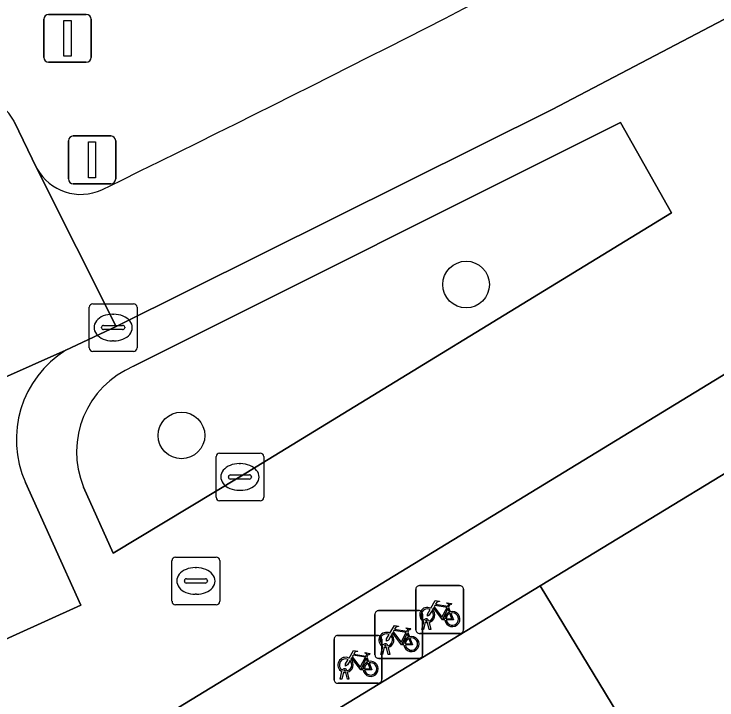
# Model space of a CAD drawing. Extents: x 159888 to 160761, y 384031 to 384750.
# Drawn here: x 160232.18 to 160246.91, y 384665.45 to 384679.82 of the extents above; entities that cross this region are included whole.
import ezdxf

# ---------------------------------------------------------------- set-up
doc = ezdxf.new("R2010")
doc.units = 0
for name, color, linetype in [('IMGEO_Afsluitpaal', 7, 'Continuous'), ('IMGEO_Boom', 7, 'Continuous'), ('IMGEO_Erf', 7, 'Continuous'), ('IMGEO_Fietsenrek', 7, 'Continuous'), ('IMGEO_Fietspad_open', 7, 'Continuous'), ('IMGEO_Groenvoorziening', 7, 'Continuous'), ('IMGEO_Kolk', 7, 'Continuous'), ('IMGEO_Pand', 7, 'Continuous'), ('IMGEO_Parkeervlak_open', 7, 'Continuous'), ('IMGEO_Rijbaan_lokaal_open', 7, 'Continuous'), ('IMGEO_Rioolput', 7, 'Continuous'), ('IMGEO_Verkeersbordpaal', 7, 'Continuous'), ('IMGEO_Voetpad_open', 7, 'Continuous')]:
    doc.layers.add(name, color=color, linetype=linetype)

msp = doc.modelspace()

# ---------------------------------------------------------------- linework, layer by layer
at = {"layer": 'IMGEO_Afsluitpaal'}
for p, q in [((160233.317, 384676.364), (160233.317, 384677.164)), ((160233.317, 384677.164), (160233.317, 384676.364)), ((160233.417, 384677.264), (160234.207, 384677.264)), ((160234.207, 384677.264), (160233.417, 384677.264)), ((160234.307, 384677.164), (160234.307, 384676.364)), ((160234.307, 384676.364), (160234.307, 384677.164)), ((160234.207, 384676.264), (160233.417, 384676.264)), ((160233.417, 384676.264), (160234.207, 384676.264))]:
    msp.add_line(p, q, dxfattribs=at)
msp.add_lwpolyline([(160233.737, 384677.139), (160233.887, 384677.139), (160233.887, 384676.389), (160233.737, 384676.389), (160233.737, 384677.139)], dxfattribs=at)
for centre, start, end in [((160233.417, 384677.164), 90, 180), ((160233.417, 384677.164), 90, 180), ((160234.207, 384677.164), 0, 90), ((160234.207, 384677.164), 360, 90), ((160233.417, 384676.364), 180, 270), ((160233.417, 384676.364), 180, 270), ((160234.207, 384676.364), 270, 0), ((160234.207, 384676.364), 270, 0)]:
    msp.add_arc(centre, 0.1, start, end, dxfattribs=at)
at = {"layer": 'IMGEO_Boom'}
for centre in [(160241.651, 384674.153), (160235.686, 384670.992)]:
    msp.add_circle(centre, 0.489, dxfattribs=at)
at = {"layer": 'IMGEO_Erf'}
msp.add_lwpolyline([(160230.387, 384660.042), (160243.201, 384667.839), (160256.015, 384675.636), (160259.438, 384677.719), (160258.508, 384679.247), (160201.065, 384644.22)], dxfattribs=at)
at = {"layer": 'IMGEO_Fietsenrek'}
for p, q in [((160240.597, 384666.921), (160240.597, 384667.762)), ((160240.597, 384667.762), (160240.597, 384666.921)), ((160240.672, 384667.846), (160241.513, 384667.846)), ((160241.513, 384667.846), (160240.672, 384667.846)), ((160241.597, 384667.771), (160241.597, 384666.93)), ((160241.597, 384666.93), (160241.597, 384667.771)), ((160239.815, 384667.323), (160240.656, 384667.323)), ((160240.656, 384667.323), (160239.815, 384667.323)), ((160241.284, 384667.395), (160241.32, 384667.3)), ((160239.74, 384666.398), (160239.74, 384667.239)), ((160239.74, 384667.239), (160239.74, 384666.398)), ((160240.74, 384667.248), (160240.74, 384666.407)), ((160240.74, 384666.407), (160240.74, 384667.248)), ((160240.724, 384666.93), (160240.763, 384667.09)), ((160240.793, 384667.078), (160240.758, 384666.93)), ((160240.835, 384667.102), (160240.834, 384667.106)), ((160240.876, 384666.93), (160240.842, 384667.072)), ((160240.866, 384667.113), (160240.867, 384667.106)), ((160240.874, 384667.076), (160240.909, 384666.93)), ((160240.427, 384666.872), (160240.463, 384666.777)), ((160241.522, 384666.846), (160240.681, 384666.846)), ((160240.681, 384666.846), (160241.522, 384666.846)), ((160240.758, 384666.93), (160240.724, 384666.93)), ((160240.909, 384666.93), (160240.876, 384666.93)), ((160238.884, 384665.876), (160238.884, 384666.717)), ((160238.884, 384666.717), (160238.884, 384665.876)), ((160238.959, 384666.801), (160239.8, 384666.801)), ((160239.8, 384666.801), (160238.959, 384666.801)), ((160239.884, 384666.726), (160239.884, 384665.885)), ((160239.884, 384665.885), (160239.884, 384666.726)), ((160239.867, 384666.407), (160239.906, 384666.567)), ((160239.936, 384666.555), (160239.901, 384666.407)), ((160239.978, 384666.579), (160239.977, 384666.583)), ((160240.019, 384666.407), (160239.985, 384666.549)), ((160240.009, 384666.59), (160240.01, 384666.583)), ((160240.017, 384666.553), (160240.052, 384666.407)), ((160239.901, 384666.407), (160239.867, 384666.407)), ((160240.052, 384666.407), (160240.019, 384666.407)), ((160239.571, 384666.35), (160239.607, 384666.255)), ((160240.665, 384666.323), (160239.824, 384666.323)), ((160239.824, 384666.323), (160240.665, 384666.323)), ((160239.011, 384665.885), (160239.05, 384666.045)), ((160239.08, 384666.033), (160239.045, 384665.885)), ((160239.122, 384666.057), (160239.121, 384666.061)), ((160239.163, 384665.885), (160239.129, 384666.027)), ((160239.153, 384666.068), (160239.154, 384666.061)), ((160239.161, 384666.031), (160239.196, 384665.885)), ((160239.809, 384665.801), (160238.968, 384665.801)), ((160238.968, 384665.801), (160239.809, 384665.801)), ((160239.045, 384665.885), (160239.011, 384665.885)), ((160239.196, 384665.885), (160239.163, 384665.885))]:
    msp.add_line(p, q, dxfattribs=at)
for points in [[(160240.91, 384667.372), (160241.005, 384667.536), (160241.091, 384667.522), (160241.093, 384667.513), (160241.037, 384667.502), (160241.01, 384667.457), (160241.266, 384667.416)], [(160241.253, 384667.391), (160240.996, 384667.432), (160240.979, 384667.403), (160241.146, 384667.183), (160241.253, 384667.391)], [(160241.266, 384667.416), (160241.291, 384667.465), (160241.285, 384667.469), (160241.262, 384667.473), (160241.25, 384667.48), (160241.249, 384667.483), (160241.251, 384667.488), (160241.346, 384667.473), (160241.348, 384667.463), (160241.338, 384667.45), (160241.326, 384667.444), (160241.312, 384667.45), (160241.284, 384667.395)], [(160240.931, 384667.32), (160240.879, 384667.23), (160240.839, 384667.205), (160240.84, 384667.252), (160240.895, 384667.346)], [(160241.206, 384667.128), (160241.156, 384667.128), (160240.965, 384667.379), (160240.946, 384667.347)], [(160241.301, 384667.293), (160241.271, 384667.37), (160241.162, 384667.152), (160241.205, 384667.152)], [(160241.235, 384667.152), (160241.355, 384667.151), (160241.311, 384667.265)], [(160241.331, 384667.272), (160241.386, 384667.127), (160241.236, 384667.127)], [(160240.053, 384666.849), (160240.148, 384667.013), (160240.234, 384666.999), (160240.236, 384666.99), (160240.18, 384666.979), (160240.153, 384666.934), (160240.409, 384666.893)], [(160240.349, 384666.605), (160240.299, 384666.605), (160240.108, 384666.856), (160240.089, 384666.824)], [(160240.396, 384666.868), (160240.139, 384666.909), (160240.122, 384666.88), (160240.289, 384666.66), (160240.396, 384666.868)], [(160240.444, 384666.77), (160240.414, 384666.847), (160240.305, 384666.629), (160240.348, 384666.629)], [(160240.409, 384666.893), (160240.434, 384666.942), (160240.428, 384666.946), (160240.405, 384666.95), (160240.393, 384666.957), (160240.392, 384666.96), (160240.394, 384666.965), (160240.489, 384666.95), (160240.491, 384666.94), (160240.481, 384666.927), (160240.469, 384666.921), (160240.455, 384666.927), (160240.427, 384666.872)], [(160240.074, 384666.797), (160240.022, 384666.707), (160239.982, 384666.682), (160239.983, 384666.729), (160240.038, 384666.823)], [(160240.378, 384666.629), (160240.498, 384666.628), (160240.454, 384666.742)], [(160240.474, 384666.749), (160240.529, 384666.604), (160240.379, 384666.604)], [(160239.197, 384666.327), (160239.292, 384666.491), (160239.378, 384666.477), (160239.38, 384666.468), (160239.324, 384666.457), (160239.297, 384666.412), (160239.553, 384666.371)], [(160239.553, 384666.371), (160239.578, 384666.42), (160239.572, 384666.424), (160239.549, 384666.428), (160239.537, 384666.435), (160239.536, 384666.438), (160239.538, 384666.443), (160239.633, 384666.428), (160239.635, 384666.418), (160239.625, 384666.405), (160239.613, 384666.399), (160239.599, 384666.405), (160239.571, 384666.35)], [(160239.218, 384666.275), (160239.166, 384666.185), (160239.126, 384666.16), (160239.127, 384666.207), (160239.182, 384666.301)], [(160239.493, 384666.083), (160239.443, 384666.083), (160239.252, 384666.334), (160239.233, 384666.302)], [(160239.54, 384666.346), (160239.283, 384666.387), (160239.266, 384666.358), (160239.433, 384666.138), (160239.54, 384666.346)], [(160239.588, 384666.248), (160239.558, 384666.325), (160239.449, 384666.107), (160239.492, 384666.107)], [(160239.522, 384666.107), (160239.642, 384666.106), (160239.598, 384666.22)], [(160239.618, 384666.227), (160239.673, 384666.082), (160239.523, 384666.082)]]:
    msp.add_lwpolyline(points, dxfattribs=at)
for centre, radius, start, end in [((160240.675, 384667.768), 0.0779, 92.4484, 184.2845), ((160240.675, 384667.768), 0.0779, 92.4484, 184.2845), ((160241.519, 384667.768), 0.0779, 2.4484, 94.2845), ((160241.519, 384667.768), 0.0779, 2.4484, 94.2845), ((160239.818, 384667.245), 0.0779, 92.4484, 184.2845), ((160239.818, 384667.245), 0.0779, 92.4484, 184.2845), ((160240.662, 384667.245), 0.0779, 2.4484, 94.2845), ((160240.662, 384667.245), 0.0779, 2.4484, 94.2845), ((160240.837, 384667.231), 0.159, 62.6766, 242.1369), ((160240.837, 384667.231), 0.129, 63.3192, 238.903), ((160240.837, 384667.231), 0.129, 283.6043, 43.4302), ((160240.837, 384667.231), 0.159, 283.5766, 46.6042), ((160241.364, 384667.147), 0.159, 113.3408, 178.3217), ((160241.364, 384667.147), 0.159, 187.0065, 105.7708), ((160241.364, 384667.147), 0.129, 188.6715, 104.5883), ((160240.817, 384667.102), 0.0499, 12.8025, 158.6934), ((160241.364, 384667.147), 0.129, 113.923, 177.9556), ((160240.837, 384667.231), 0.159, 253.9967, 271.7867), ((160240.817, 384667.102), 0.0174, 12.8025, 163.4502), ((160240.837, 384667.231), 0.129, 253.415, 269.0204), ((160239.98, 384666.708), 0.159, 62.6766, 242.1369), ((160239.98, 384666.708), 0.129, 63.3192, 238.903), ((160240.675, 384666.924), 0.0779, 182.4484, 274.2845), ((160240.675, 384666.924), 0.0779, 182.4484, 274.2845), ((160241.519, 384666.924), 0.0779, 272.4484, 4.2845), ((160241.519, 384666.924), 0.0779, 272.4484, 4.2845), ((160238.962, 384666.723), 0.0779, 92.4484, 184.2845), ((160238.962, 384666.723), 0.0779, 92.4484, 184.2845), ((160239.806, 384666.723), 0.0779, 2.4484, 94.2845), ((160239.806, 384666.723), 0.0779, 2.4484, 94.2845), ((160239.98, 384666.708), 0.129, 283.6043, 43.4302), ((160239.98, 384666.708), 0.159, 283.5766, 46.6042), ((160240.507, 384666.624), 0.159, 113.3408, 178.3217), ((160240.507, 384666.624), 0.159, 187.0065, 105.7708), ((160240.507, 384666.624), 0.129, 113.923, 177.9556), ((160240.507, 384666.624), 0.129, 188.6715, 104.5883), ((160239.96, 384666.579), 0.0499, 12.8025, 158.6934), ((160239.98, 384666.708), 0.159, 253.9967, 271.7867), ((160239.96, 384666.579), 0.0174, 12.8025, 163.4502), ((160239.98, 384666.708), 0.129, 253.415, 269.0204), ((160239.818, 384666.401), 0.0779, 182.4484, 274.2845), ((160239.818, 384666.401), 0.0779, 182.4484, 274.2845), ((160240.662, 384666.401), 0.0779, 272.4484, 4.2845), ((160240.662, 384666.401), 0.0779, 272.4484, 4.2845), ((160239.124, 384666.186), 0.159, 62.6766, 242.1369), ((160239.124, 384666.186), 0.129, 63.3192, 238.903), ((160239.124, 384666.186), 0.129, 283.6043, 43.4302), ((160239.124, 384666.186), 0.159, 283.5766, 46.6042), ((160239.651, 384666.102), 0.159, 113.3408, 178.3217), ((160239.651, 384666.102), 0.159, 187.0065, 105.7708), ((160239.104, 384666.057), 0.0499, 12.8025, 158.6934), ((160239.651, 384666.102), 0.129, 113.923, 177.9556), ((160239.651, 384666.102), 0.129, 188.6715, 104.5883), ((160239.124, 384666.186), 0.159, 253.9967, 271.7867), ((160239.104, 384666.057), 0.0174, 12.8025, 163.4502), ((160239.124, 384666.186), 0.129, 253.415, 269.0204), ((160238.962, 384665.879), 0.0779, 182.4484, 274.2845), ((160238.962, 384665.879), 0.0779, 182.4484, 274.2845), ((160239.806, 384665.879), 0.0779, 272.4484, 4.2845), ((160239.806, 384665.879), 0.0779, 272.4484, 4.2845)]:
    msp.add_arc(centre, radius, start, end, dxfattribs=at)
at = {"layer": 'IMGEO_Fietspad_open'}
msp.add_lwpolyline([(160232.655, 384676.585), (160234.319, 384673.277), (160243.453, 384677.816), (160254.104, 384683.407), (160257.631, 384685.322), (160261.124, 384687.295)], dxfattribs=at)
for centre, radius, start, end in [((160042.433, 385068.764), 436.875, 296.01065, 297.88376), ((160233.575, 384677.089), 1.048, 208.7088, 295.0778)]:
    msp.add_arc(centre, radius, start, end, dxfattribs=at)
at = {"layer": 'IMGEO_Groenvoorziening'}
for points in [[(160232.177, 384677.571), (160232.655, 384676.585)], [(160233.634, 384669.911), (160234.251, 384668.528), (160236.91, 384670.123), (160245.958, 384675.652), (160244.89, 384677.545), (160234.682, 384672.44)]]:
    msp.add_lwpolyline(points, dxfattribs=at)
for centre, radius, start, end in [((160042.433, 385068.764), 436.875, 296.01065, 297.88376), ((160231.244, 384677.074), 1.057, 28.0608, 113.5287), ((160233.575, 384677.089), 1.048, 208.7088, 295.0778), ((160235.428, 384670.649), 1.94, 112.6233, 202.3591)]:
    msp.add_arc(centre, radius, start, end, dxfattribs=at)
at = {"layer": 'IMGEO_Kolk'}
for p, q in [((160233.753, 384672.825), (160233.753, 384673.677)), ((160233.828, 384673.751), (160234.68, 384673.751)), ((160234.754, 384673.677), (160234.754, 384672.825)), ((160234.241, 384673.531), (160234.266, 384673.531)), ((160234.012, 384673.245), (160234.012, 384673.257)), ((160234.45, 384673.208), (160234.052, 384673.208)), ((160234.055, 384673.294), (160234.453, 384673.294)), ((160234.496, 384673.257), (160234.496, 384673.245)), ((160234.264, 384672.971), (160234.239, 384672.971)), ((160234.68, 384672.751), (160233.828, 384672.751)), ((160236.41, 384669.696), (160236.41, 384670.548)), ((160236.485, 384670.622), (160237.337, 384670.622)), ((160237.411, 384670.548), (160237.411, 384669.696)), ((160236.898, 384670.402), (160236.923, 384670.402)), ((160236.669, 384670.116), (160236.669, 384670.128)), ((160237.107, 384670.079), (160236.709, 384670.079)), ((160236.712, 384670.165), (160237.11, 384670.165)), ((160237.153, 384670.128), (160237.153, 384670.116)), ((160236.921, 384669.842), (160236.896, 384669.842)), ((160237.337, 384669.622), (160236.485, 384669.622))]:
    msp.add_line(p, q, dxfattribs=at)
for points in [[(160233.753, 384672.825), (160233.753, 384673.677)], [(160233.828, 384673.751), (160234.68, 384673.751)], [(160234.754, 384673.677), (160234.754, 384672.825)], [(160234.68, 384672.751), (160233.828, 384672.751)], [(160236.41, 384669.696), (160236.41, 384670.548)], [(160236.485, 384670.622), (160237.337, 384670.622)], [(160237.411, 384670.548), (160237.411, 384669.696)], [(160237.337, 384669.622), (160236.485, 384669.622)]]:
    msp.add_lwpolyline(points, dxfattribs=at)
for centre, radius, start, end in [((160233.83, 384673.675), 0.0765, 91.552, 178.448), ((160233.83, 384673.675), 0.0765, 91.552, 178.448), ((160234.678, 384673.675), 0.0765, 1.552, 88.448), ((160234.678, 384673.675), 0.0765, 1.552, 88.448), ((160234.052, 384673.254), 0.0403, 85.8775, 175.7526), ((160234.049, 384673.244), 0.0366, 178.938, 274.7102), ((160234.453, 384673.251), 0.043, 264.8664, 352.4533), ((160234.457, 384673.256), 0.0386, 1.7309, 96.639), ((160233.83, 384672.827), 0.0765, 181.552, 268.448), ((160233.83, 384672.827), 0.0765, 181.552, 268.448), ((160234.678, 384672.827), 0.0765, 271.552, 358.448), ((160234.678, 384672.827), 0.0765, 271.552, 358.448), ((160236.487, 384670.546), 0.0765, 91.552, 178.448), ((160236.487, 384670.546), 0.0765, 91.552, 178.448), ((160237.335, 384670.546), 0.0765, 1.552, 88.448), ((160237.335, 384670.546), 0.0765, 1.552, 88.448), ((160236.709, 384670.125), 0.0403, 85.8775, 175.7526), ((160236.706, 384670.115), 0.0366, 178.938, 274.7102), ((160237.11, 384670.122), 0.043, 264.8664, 352.4533), ((160237.114, 384670.127), 0.0386, 1.7309, 96.639), ((160236.487, 384669.698), 0.0765, 181.552, 268.448), ((160236.487, 384669.698), 0.0765, 181.552, 268.448), ((160237.335, 384669.698), 0.0765, 271.552, 358.448), ((160237.335, 384669.698), 0.0765, 271.552, 358.448)]:
    msp.add_arc(centre, radius, start, end, dxfattribs=at)
for centre, major_axis, ratio, start_param, end_param in [((160234.24, 384673.251), (-0.387, 0.002), 0.722429, 4.712389, 7.853982), ((160234.265, 384673.251), (-0.39, 0.002), 0.717154, 1.570796, 4.712389), ((160236.897, 384670.122), (-0.387, 0.002), 0.722429, 4.712389, 7.853982), ((160236.922, 384670.122), (-0.39, 0.002), 0.717154, 1.570796, 4.712389)]:
    msp.add_ellipse(centre, major_axis=major_axis, ratio=ratio, start_param=start_param, end_param=end_param, dxfattribs=at)
at = {"layer": 'IMGEO_Pand'}
for points in [[(160256.015, 384675.636), (160243.201, 384667.839), (160248.186, 384659.641), (160261, 384667.439)], [(160230.387, 384660.042), (160235.372, 384651.844), (160248.186, 384659.641), (160243.201, 384667.839)]]:
    msp.add_lwpolyline(points, close=True, dxfattribs=at)
at = {"layer": 'IMGEO_Parkeervlak_open'}
for points in [[(160233.262, 384672.777), (160200.516, 384658.199), (160198.72, 384657.406)], [(160201.474, 384656.439), (160202.71, 384653.658), (160210.027, 384656.902), (160222.875, 384662.637), (160224.303, 384663.307), (160229.948, 384665.795), (160233.578, 384667.437), (160232.416, 384670.006)]]:
    msp.add_lwpolyline(points, dxfattribs=at)
msp.add_arc((160234.429, 384670.906), 2.205, 121.9501, 204.0946, dxfattribs=at)
at = {"layer": 'IMGEO_Rijbaan_lokaal_open'}
msp.add_lwpolyline([(160217.724, 384672.267), (160216.226, 384671.752), (160213.312, 384670.42), (160207.471, 384667.81), (160196.333, 384662.833), (160196.053, 384662.709), (160198.444, 384657.283), (160198.569, 384657.344), (160198.72, 384657.406), (160200.516, 384658.199), (160233.262, 384672.777), (160234.319, 384673.277), (160232.655, 384676.585), (160232.177, 384677.571)], dxfattribs=at)
msp.add_arc((160231.244, 384677.074), 1.057, 28.0608, 113.5287, dxfattribs=at)
at = {"layer": 'IMGEO_Rioolput'}
for p, q in [((160235.487, 384667.518), (160235.487, 384668.37)), ((160235.562, 384668.444), (160236.414, 384668.444)), ((160236.488, 384668.37), (160236.488, 384667.518)), ((160235.975, 384668.224), (160236, 384668.224)), ((160235.746, 384667.938), (160235.746, 384667.95)), ((160236.184, 384667.901), (160235.786, 384667.901)), ((160235.789, 384667.987), (160236.187, 384667.987)), ((160236.23, 384667.95), (160236.23, 384667.938)), ((160235.998, 384667.664), (160235.973, 384667.664)), ((160236.414, 384667.444), (160235.562, 384667.444))]:
    msp.add_line(p, q, dxfattribs=at)
for points in [[(160235.487, 384667.518), (160235.487, 384668.37)], [(160235.562, 384668.444), (160236.414, 384668.444)], [(160236.488, 384668.37), (160236.488, 384667.518)], [(160236.414, 384667.444), (160235.562, 384667.444)]]:
    msp.add_lwpolyline(points, dxfattribs=at)
for centre, radius, start, end in [((160235.564, 384668.368), 0.0765, 91.552, 178.448), ((160235.564, 384668.368), 0.0765, 91.552, 178.448), ((160236.412, 384668.368), 0.0765, 1.552, 88.448), ((160236.412, 384668.368), 0.0765, 1.552, 88.448), ((160235.786, 384667.947), 0.0403, 85.8775, 175.7526), ((160235.783, 384667.937), 0.0366, 178.938, 274.7102), ((160236.187, 384667.944), 0.043, 264.8664, 352.4533), ((160236.191, 384667.949), 0.0386, 1.7309, 96.639), ((160235.564, 384667.52), 0.0765, 181.552, 268.448), ((160235.564, 384667.52), 0.0765, 181.552, 268.448), ((160236.412, 384667.52), 0.0765, 271.552, 358.448), ((160236.412, 384667.52), 0.0765, 271.552, 358.448)]:
    msp.add_arc(centre, radius, start, end, dxfattribs=at)
for centre, major_axis, ratio, start_param, end_param in [((160235.974, 384667.944), (-0.387, 0.002), 0.722429, 4.712389, 7.853982), ((160235.999, 384667.944), (-0.39, 0.002), 0.717154, 1.570796, 4.712389)]:
    msp.add_ellipse(centre, major_axis=major_axis, ratio=ratio, start_param=start_param, end_param=end_param, dxfattribs=at)
at = {"layer": 'IMGEO_Verkeersbordpaal'}
for p, q in [((160232.901, 384679.81), (160233.691, 384679.81)), ((160233.691, 384679.81), (160232.901, 384679.81)), ((160232.801, 384678.91), (160232.801, 384679.71)), ((160232.801, 384679.71), (160232.801, 384678.91)), ((160233.791, 384679.71), (160233.791, 384678.91)), ((160233.791, 384678.91), (160233.791, 384679.71)), ((160233.691, 384678.81), (160232.901, 384678.81)), ((160232.901, 384678.81), (160233.691, 384678.81))]:
    msp.add_line(p, q, dxfattribs=at)
msp.add_lwpolyline([(160233.221, 384679.685), (160233.371, 384679.685), (160233.371, 384678.935), (160233.221, 384678.935), (160233.221, 384679.685)], dxfattribs=at)
for centre, start, end in [((160232.901, 384679.71), 90, 180), ((160232.901, 384679.71), 90, 180), ((160233.691, 384679.71), 0, 90), ((160233.691, 384679.71), 360, 90), ((160232.901, 384678.91), 180, 270), ((160232.901, 384678.91), 180, 270), ((160233.691, 384678.91), 270, 0), ((160233.691, 384678.91), 270, 0)]:
    msp.add_arc(centre, 0.1, start, end, dxfattribs=at)
at = {"layer": 'IMGEO_Voetpad_open'}
for points in [[(160261.124, 384687.295), (160257.631, 384685.322), (160254.104, 384683.407), (160243.453, 384677.816), (160234.319, 384673.277), (160233.262, 384672.777)], [(160194.205, 384648.379), (160194.857, 384647.093), (160195.158, 384646.538), (160195.552, 384645.812), (160197.731, 384642.208), (160201.065, 384644.22), (160258.508, 384679.247)], [(160234.682, 384672.44), (160244.89, 384677.545), (160245.958, 384675.652), (160236.91, 384670.123), (160234.251, 384668.528), (160233.634, 384669.911)], [(160232.416, 384670.006), (160233.578, 384667.437), (160229.948, 384665.795), (160230.151, 384665.339), (160223.078, 384662.181), (160222.875, 384662.637), (160210.027, 384656.902), (160202.71, 384653.658), (160201.474, 384656.439)]]:
    msp.add_lwpolyline(points, dxfattribs=at)
for centre, radius, start, end in [((160234.429, 384670.906), 2.205, 121.9501, 204.0946), ((160235.428, 384670.649), 1.94, 112.6233, 202.3591)]:
    msp.add_arc(centre, radius, start, end, dxfattribs=at)

doc.saveas('drawing.dxf')
